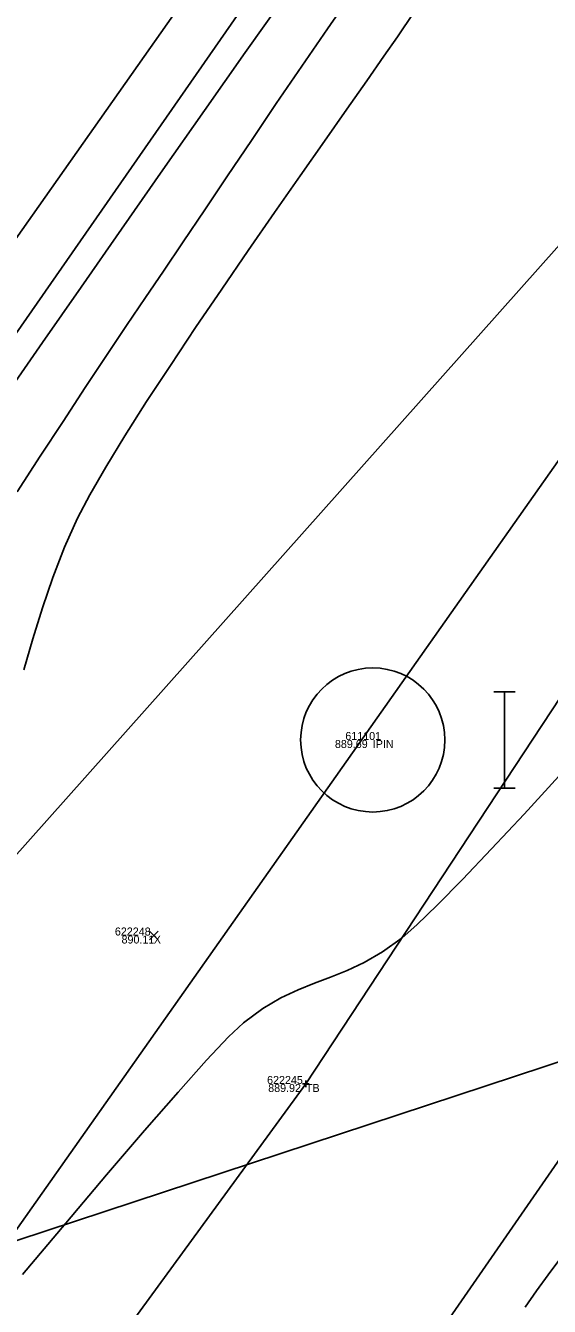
# Model space of a CAD drawing. Extents: x 1957117 to 1971063, y 701601 to 715861.
# Drawn here: x 1964517.9 to 1964540.8, y 708229.1 to 708285.1 of the extents above; entities that cross this region are included whole.
import ezdxf

# ---------------------------------------------------------------- set-up
doc = ezdxf.new("R2010")
doc.units = 0
for name, color, linetype in [('AP_X_Lights', 7, 'Continuous'), ('DT_X_Break_Line', 7, 'Continuous'), ('DT_X_Contour_Major', 7, 'Continuous'), ('DT_X_Contour_Minor', 7, 'Continuous'), ('GE_X_CL_20', 7, 'Continuous'), ('PV_P_Drive', 7, 'Continuous'), ('PV_P_Shoulder', 7, 'Continuous'), ('RS_Raster1', 7, 'Continuous'), ('RW_X_Esmt_RR', 7, 'Continuous'), ('RW_X_Fee_RW', 7, 'Continuous'), ('SC_Scratch1', 7, 'Continuous'), ('SC_Shading3', 7, 'Continuous'), ('SC_Shading5', 7, 'Continuous')]:
    doc.layers.add(name, color=color, linetype=linetype)

msp = doc.modelspace()

# ---------------------------------------------------------------- linework, layer by layer
at = {"layer": 'AP_X_Lights'}
for p, q in [((1964523.298, 708245.167), (1964523.686, 708245.557)), ((1964523.298, 708245.557), (1964523.686, 708245.167))]:
    msp.add_line(p, q, dxfattribs=at)
at = {"layer": 'DT_X_Break_Line'}
for points in [[(1965027.084, 708795.395), (1964985.769, 708768.725), (1964951.036, 708742.62), (1964905.566, 708706.423), (1964871.901, 708678.374), (1964831.983, 708645.313), (1964782.922, 708598.307), (1964751.996, 708567.82), (1964719.389, 708526.502), (1964685.037, 708487.314), (1964653.423, 708447.943), (1964627.715, 708415.247), (1964594.051, 708377.643), (1964565.802, 708337.308), (1964534.904, 708296.781), (1964506.85, 708256.405), (1964478.704, 708214.875), (1964453.755, 708170.775)], [(1964459.419, 708166.066), (1964484.47, 708210.071), (1964517.163, 708248.532), (1964551.272, 708286.883), (1964576.637, 708328.512), (1964605.613, 708370.101), (1964635.976, 708409.606), (1964662.807, 708439.954), (1964694.29, 708479.765), (1964724.075, 708520.081), (1964753.89, 708554.285), (1964794.454, 708592.201), (1964843.924, 708634.62), (1964878.394, 708661.199), (1964893.281, 708673.503), (1964913.837, 708697.422), (1964957.262, 708730.313), (1964994.166, 708761.913), (1965030.611, 708787.347)], [(1965041.837, 708774.578), (1965010.271, 708750.665), (1964969.626, 708721.958), (1964924.341, 708685.464), (1964900.18, 708665.667), (1964887.175, 708651.723), (1964860.054, 708620.024), (1964813.093, 708578.67), (1964771.951, 708542.904), (1964742.265, 708507.977), (1964705.969, 708472.325), (1964672.96, 708431.648), (1964649.579, 708399.778), (1964617.533, 708362.045), (1964589.28, 708321.646), (1964558.497, 708282.029), (1964530.137, 708238.87), (1964501.633, 708199.836), (1964472.058, 708159.676)]]:
    msp.add_lwpolyline(points, dxfattribs=at)
at = {"layer": 'DT_X_Contour_Major'}
for points in [[(1964534.857, 708285.726), (1964534.138, 708284.662), (1964533.547, 708283.807), (1964532.803, 708282.741), (1964531.928, 708281.495), (1964530.948, 708280.099), (1964529.887, 708278.585), (1964528.769, 708276.981), (1964527.619, 708275.32), (1964526.46, 708273.631), (1964525.318, 708271.945), (1964524.216, 708270.294), (1964523.179, 708268.706), (1964522.231, 708267.214), (1964521.397, 708265.847), (1964520.7, 708264.637), (1964520.165, 708263.613), (1964519.593, 708262.336), (1964519.083, 708261.023), (1964518.625, 708259.684), (1964518.208, 708258.33), (1964517.82, 708256.973)], [(1964534.857, 708285.726), (1964534.138, 708284.662), (1964533.547, 708283.807), (1964532.803, 708282.741), (1964531.928, 708281.495), (1964530.948, 708280.099), (1964529.887, 708278.585), (1964528.769, 708276.981), (1964527.619, 708275.32), (1964526.46, 708273.631), (1964525.318, 708271.945), (1964524.216, 708270.294), (1964523.179, 708268.706), (1964522.231, 708267.214), (1964521.397, 708265.847), (1964520.7, 708264.637), (1964520.165, 708263.613), (1964519.593, 708262.336), (1964519.083, 708261.023), (1964518.625, 708259.684), (1964518.208, 708258.33), (1964517.82, 708256.973)], [(1964517.761, 708230.545), (1964519.642, 708232.785), (1964521.431, 708234.9), (1964523.082, 708236.831), (1964524.55, 708238.519), (1964525.789, 708239.906), (1964526.756, 708240.933), (1964527.403, 708241.541), (1964528.257, 708242.166), (1964529.047, 708242.634), (1964529.791, 708242.991), (1964530.507, 708243.28), (1964531.215, 708243.546), (1964531.934, 708243.833), (1964532.682, 708244.186), (1964533.478, 708244.649), (1964534.34, 708245.267), (1964534.983, 708245.829), (1964535.872, 708246.689), (1964536.972, 708247.808), (1964538.249, 708249.147), (1964539.667, 708250.665), (1964541.192, 708252.324)], [(1964517.761, 708230.545), (1964519.642, 708232.785), (1964521.431, 708234.9), (1964523.082, 708236.831), (1964524.55, 708238.519), (1964525.789, 708239.906), (1964526.756, 708240.933), (1964527.403, 708241.541), (1964528.257, 708242.166), (1964529.047, 708242.634), (1964529.791, 708242.991), (1964530.507, 708243.28), (1964531.215, 708243.546), (1964531.934, 708243.833), (1964532.682, 708244.186), (1964533.478, 708244.649), (1964534.34, 708245.267), (1964534.983, 708245.829), (1964535.872, 708246.689), (1964536.972, 708247.808), (1964538.249, 708249.147), (1964539.667, 708250.665), (1964541.192, 708252.324)]]:
    msp.add_lwpolyline(points, dxfattribs=at)
at = {"layer": 'DT_X_Contour_Minor'}
for points in [[(1964532.207, 708286.637), (1964531.078, 708285.009), (1964529.952, 708283.369), (1964528.842, 708281.736), (1964527.758, 708280.132), (1964526.712, 708278.577), (1964525.714, 708277.092), (1964524.777, 708275.697), (1964523.91, 708274.412), (1964523.126, 708273.259), (1964522.302, 708272.043), (1964521.422, 708270.724), (1964520.494, 708269.318), (1964519.528, 708267.844), (1964518.532, 708266.319), (1964517.517, 708264.759)], [(1964532.207, 708286.637), (1964531.078, 708285.009), (1964529.952, 708283.369), (1964528.842, 708281.736), (1964527.758, 708280.132), (1964526.712, 708278.577), (1964525.714, 708277.092), (1964524.777, 708275.697), (1964523.91, 708274.412), (1964523.126, 708273.259), (1964522.302, 708272.043), (1964521.422, 708270.724), (1964520.494, 708269.318), (1964519.528, 708267.844), (1964518.532, 708266.319), (1964517.517, 708264.759)], [(1964529.211, 708286.421), (1964527.488, 708283.976), (1964525.703, 708281.431), (1964523.89, 708278.838), (1964522.083, 708276.248), (1964520.319, 708273.714), (1964518.633, 708271.286), (1964517.059, 708269.017)], [(1964529.211, 708286.421), (1964527.488, 708283.976), (1964525.703, 708281.431), (1964523.89, 708278.838), (1964522.083, 708276.248), (1964520.319, 708273.714), (1964518.633, 708271.286), (1964517.059, 708269.017)], [(1964539.715, 708229.109), (1964540.207, 708229.819), (1964540.721, 708230.528), (1964541.276, 708231.266)], [(1964539.715, 708229.109), (1964540.207, 708229.819), (1964540.721, 708230.528), (1964541.276, 708231.266)]]:
    msp.add_lwpolyline(points, dxfattribs=at)
at = {"layer": 'GE_X_CL_20'}
msp.add_lwpolyline([(1964578.061, 708318.542), (1963713.717, 707090.878)], dxfattribs=at)
at = {"layer": 'PV_P_Drive'}
for p, q in [((1964529.991, 708238.87), (1964530.283, 708238.87)), ((1964530.137, 708239.016), (1964530.137, 708238.724)), ((1964530.137, 708238.87), (1964530.137, 708238.87))]:
    msp.add_line(p, q, dxfattribs=at)
at = {"layer": 'RW_X_Esmt_RR'}
for points in [[(1964082.273, 707657.005), (1964557.619, 708332.934)], [(1964386.17, 708187.928), (1964430.53, 708202.759), (1964474.039, 708217.592), (1964481.578, 708220.853), (1964503.446, 708227.387), (1964554.632, 708244.276), (1964595.572, 708258.137), (1964700.909, 708289.274)]]:
    msp.add_lwpolyline(points, dxfattribs=at)
at = {"layer": 'RW_X_Fee_RW'}
msp.add_lwpolyline([(1963881.046, 707276.431), (1964172.578, 707701.964), (1964668.324, 708419.582), (1964735.207, 708501.875), (1964966.496, 708718.802), (1965107.468, 708816.338), (1965585.552, 709094.216), (1966091.861, 709326.705), (1966247.281, 709386.816), (1966633.174, 709551.737), (1966943.202, 709670.565), (1967172.032, 709812.662), (1967935.697, 710373.174), (1968346.714, 710683.963), (1968484.345, 710796.182), (1968743.632, 711067.038), (1968903.937, 711275.819), (1969041.222, 711501.316), (1969638.166, 712572.015), (1970019.077, 713196.718)], dxfattribs=at)
at = {"layer": 'SC_Shading3'}
for points in [[(1964538.345, 708256.012), (1964539.271, 708256.012)], [(1964538.808, 708251.812), (1964538.808, 708256.012)], [(1964538.345, 708251.812), (1964539.271, 708251.812)]]:
    msp.add_lwpolyline(points, dxfattribs=at)
msp.add_circle((1964533.057, 708253.912), 3.15, dxfattribs=at)
at = {"layer": 'SC_Shading5'}
for points in [[(1963589.678, 706586.994), (1963626.625, 706689.548), (1963651.76, 706746.832), (1963668.09, 706778.596), (1963682.768, 706805.402), (1963734.424, 706911.594), (1963826.849, 707116.717), (1963877.258, 707215.645), (1963964.981, 707354.472), (1964070.526, 707509.355), (1964132.574, 707601.994), (1964163.9, 707642.169), (1964191.2, 707685.167), (1964278.98, 707807.131), (1964326.11, 707874.364), (1964396.427, 707968.962), (1964508.519, 708133.679), (1964655.588, 708336.552), (1964745.319, 708429.172), (1964840.327, 708522.317), (1964988.178, 708660.245), (1965089.796, 708739.041), (1965251.743, 708835.216), (1965415.807, 708922.048), (1965866.2, 709149.38), (1966173.543, 709294.131), (1966283.627, 709338.196), (1966534.003, 709419.214), (1966689.084, 709471.266), (1967008.468, 709641.817), (1967166.677, 709750.124), (1967422.113, 709931.083), (1967818.707, 710198.831), (1968187.021, 710459.852), (1968360.589, 710592.493), (1968496.543, 710707.847), (1968606.427, 710809.378), (1968733.391, 710937.091), (1968807.28, 711025.4), (1968843.008, 711077.094), (1968863.233, 711106.099), (1968909.747, 711171.311), (1968974.133, 711279.559), (1969130.932, 711546.915), (1969247.433, 711744.686), (1969402.714, 712016.424), (1969505.287, 712191.789), (1969666.311, 712460.805), (1969771.586, 712639.896), (1969880.058, 712820.917), (1969964.994, 712955.706), (1969990.005, 713000.084), (1970030.065, 713068.479)], [(1963609.915, 706579.703), (1963646.615, 706681.572), (1963671.193, 706737.585), (1963687.092, 706768.511), (1963701.884, 706795.526), (1963753.906, 706902.469), (1963846.249, 707107.41), (1963895.973, 707204.994), (1963982.966, 707342.667), (1964088.35, 707497.312), (1964150.015, 707589.379), (1964181.502, 707629.761), (1964209.024, 707673.109), (1964296.517, 707794.674), (1964343.552, 707861.772), (1964413.958, 707956.489), (1964526.123, 708121.313), (1964672.104, 708322.686), (1964760.576, 708414.006), (1964855.195, 708506.77), (1965002.134, 708643.847), (1965101.925, 708721.226), (1965262.272, 708816.451), (1965425.685, 708902.939), (1965875.63, 709130.044), (1966182.13, 709274.398), (1966290.944, 709317.954), (1966540.737, 709398.785), (1966697.632, 709451.445), (1967019.644, 709623.399), (1967178.971, 709732.471), (1967434.35, 709913.39), (1967830.945, 710181.14), (1968199.774, 710442.525), (1968374.086, 710575.735), (1968510.806, 710691.739), (1968621.36, 710793.889), (1968749.296, 710922.58), (1968824.413, 711012.355), (1968860.678, 711064.827), (1968880.812, 711093.701), (1968927.778, 711159.547), (1968992.655, 711268.62), (1969149.476, 711536.015), (1969266.039, 711733.891), (1969421.336, 712005.657), (1969523.8, 712180.835), (1969684.812, 712449.831), (1969790.084, 712628.917), (1969898.385, 712809.653), (1969983.474, 712944.685), (1970008.657, 712989.367), (1970048.626, 713057.607)]]:
    msp.add_spline(points, degree=3, dxfattribs=at)

# ---------------------------------------------------------------- texts
at = {"layer": 'PV_P_Shoulder'}
for s, p in [('889.69', (1964531.404, 708253.562)), ('890.11', (1964522.083, 708245.012)), ('889.92', (1964528.489, 708238.52))]:
    msp.add_text(s, height=0.35, dxfattribs=at).set_placement(p)
at = {"layer": 'RS_Raster1'}
for s, p in [('611101', (1964531.858, 708253.912)), ('622248', (1964521.792, 708245.362)), ('622245', (1964528.44, 708238.87))]:
    msp.add_text(s, height=0.35, dxfattribs=at).set_placement(p)
at = {"layer": 'SC_Scratch1'}
for s, p in [('IPIN', (1964533.057, 708253.562)), ('X', (1964523.492, 708245.012)), ('TB', (1964530.137, 708238.52))]:
    msp.add_text(s, height=0.35, dxfattribs=at).set_placement(p)

doc.saveas('drawing.dxf')
